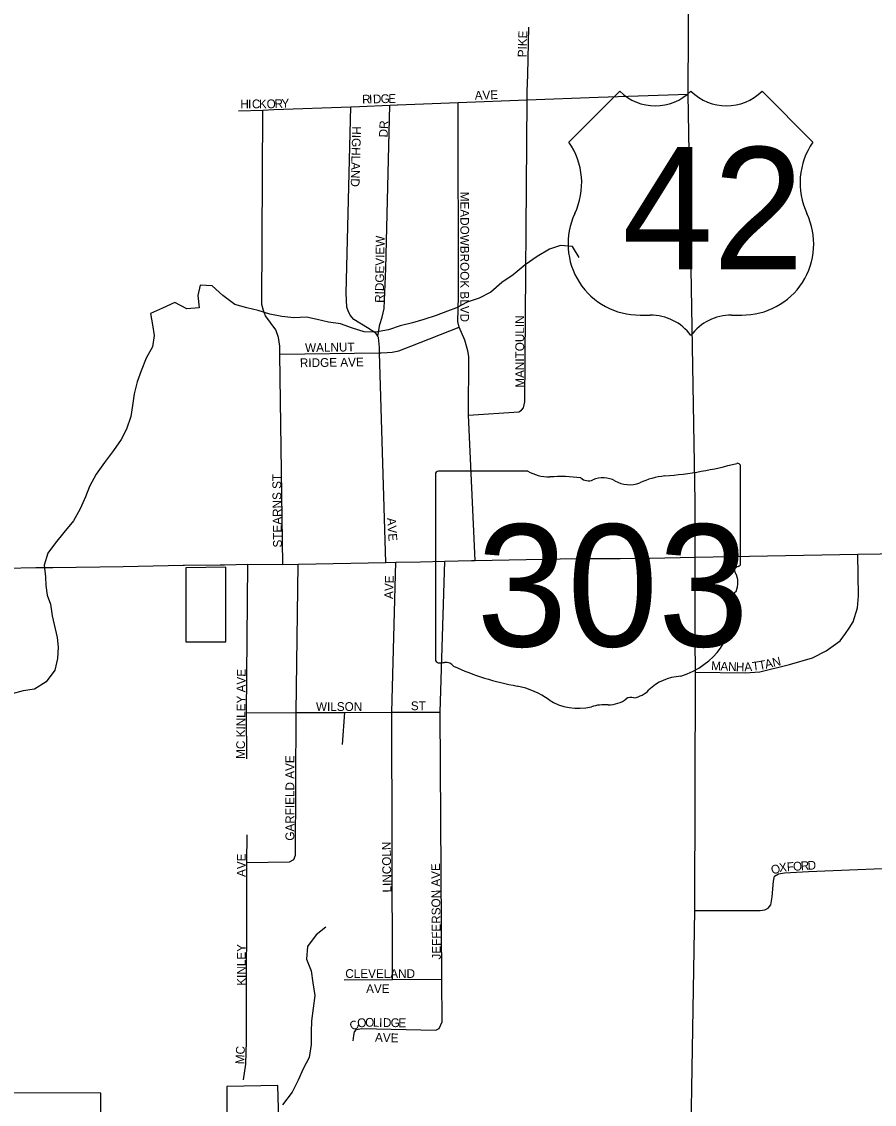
# Model space of a CAD drawing. Extents: x 1985906 to 2277390, y 930619 to 1324581.
# Drawn here: x 2145909 to 2150772, y 1177196 to 1183370 of the extents above; entities that cross this region are included whole.
import ezdxf

# ---------------------------------------------------------------- set-up
doc = ezdxf.new("R2010")
doc.units = 0
for name, color, linetype in [('GM_X_City_Street', 7, 'Continuous'), ('GM_X_City_Street_Text', 7, 'Continuous'), ('GM_X_Corporation', 7, 'Continuous'), ('GM_X_Minor_River', 7, 'Continuous'), ('GM_X_State_Location', 7, 'Continuous'), ('GM_X_State_Route', 7, 'Continuous'), ('GM_X_State_Shield', 7, 'Continuous'), ('GM_X_US_Location', 7, 'Continuous'), ('GM_X_US_Route', 7, 'Continuous'), ('GM_X_US_Shield', 7, 'Continuous')]:
    doc.layers.add(name, color=color, linetype=linetype)

msp = doc.modelspace()

# ---------------------------------------------------------------- linework, layer by layer
at = {"layer": 'GM_X_City_Street'}
for points in [[(2148795.2, 1183067.1), (2148795.2, 1183068.4), (2148802.3, 1183338.1)], [(2148457.9, 1181125.2), (2148744.1, 1181145), (2148760, 1181155.1), (2148771.9, 1181167.2), (2148779.7, 1181201.3), (2148792.3, 1182924.1), (2148792.7, 1182971.3), (2148795.2, 1183067.1)], [(2148051.6, 1182895.3), (2148051.9, 1182895.3), (2148399.2, 1182908.8), (2148792.3, 1182924.1), (2149196.5, 1182939.8), (2149710.6, 1182957)], [(2147146.8, 1182860.5), (2147284.5, 1182865.7), (2147347.9, 1182868.2)], [(2147397.9, 1180274.5), (2147381.9, 1181472.9), (2147380.9, 1181519.1), (2147374.6, 1181569.1), (2147358.4, 1181613.1), (2147299.9, 1181692.9), (2147287.7, 1181722.9), (2147279.5, 1181756.9), (2147284.5, 1182865.7)], [(2147347.9, 1182868.2), (2147348, 1182868.2), (2147786.1, 1182885), (2147836, 1182886.9), (2148009.6, 1182893.7), (2148051.6, 1182895.3)], [(2147987, 1180286.6), (2147950.6, 1181482.2), (2147950.5, 1181512.7), (2147944.1, 1181568.8), (2147939.7, 1181576.2), (2147930, 1181592.7), (2147881.8, 1181624.5), (2147803.6, 1181672.1), (2147783.5, 1181696), (2147771.3, 1181720), (2147763.2, 1181742), (2147760.7, 1181822.1), (2147786.1, 1182885)], [(2147939.7, 1181576.2), (2147951.6, 1181643), (2147965.4, 1181685.2), (2147977.1, 1181733.3), (2147985.6, 1181961.9), (2148009.6, 1182893.7)], [(2148495.8, 1180297.6), (2148457.9, 1181125.2), (2148460.3, 1181459.8), (2148454.2, 1181491.9), (2148435.8, 1181553.9), (2148404.7, 1181627), (2148397.2, 1181659.9), (2148400.3, 1181802.2), (2148399.2, 1182908.8)], [(2147958.7, 1181482.3), (2147994.6, 1181482.9), (2148022.6, 1181485.1), (2148060.5, 1181493.4), (2148128.3, 1181519.8), (2148404.7, 1181627)], [(2147381.9, 1181472.9), (2147950.6, 1181482.2), (2147957.9, 1181482.3), (2147958.7, 1181482.3)], [(2149752.8, 1179660.1), (2150036.2, 1179656), (2150120.1, 1179662.6), (2150287.7, 1179703.8), (2150419.4, 1179742.7), (2150497, 1179781.3), (2150576.6, 1179839.9), (2150608.3, 1179880.2), (2150629.5, 1179911.5), (2150651.6, 1179947.8), (2150676.2, 1180027), (2150681.4, 1180095.8), (2150678.8, 1180333.3)], [(2147193.8, 1179166.8), (2147192.1, 1179429.3), (2147200, 1180276.2)], [(2147461.1, 1178593.2), (2147470.9, 1178617.4), (2147474.6, 1179430.1), (2147485.7, 1180277)], [(2148024.9, 1177907.4), (2148020.4, 1179431.6), (2148042.7, 1180288.5)], [(2148290.4, 1177628.5), (2148308.1, 1177666.7), (2148306.4, 1177909.2), (2148295.8, 1179432.4), (2148323.6, 1180293.5)], [(2147192.1, 1179429.3), (2147474.6, 1179430.1), (2147751.6, 1179430.9), (2148020.4, 1179431.6), (2148295.8, 1179432.4)], [(2147738.7, 1179248.4), (2147751.6, 1179430.9)], [(2147175.2, 1177336.7), (2147188.6, 1177425), (2147191.8, 1177557.3), (2147194.1, 1178575.5), (2147194.5, 1178733.9)], [(2147194.1, 1178575.5), (2147437.2, 1178579.1), (2147461.1, 1178593.2)], [(2149747.6, 1178302.5), (2150120.6, 1178301.7), (2150148.5, 1178305.8), (2150166.5, 1178314), (2150182.3, 1178334.1), (2150190, 1178380.3), (2150197.5, 1178468.5), (2150203.3, 1178496.6), (2150225.2, 1178510.8), (2150259.1, 1178517), (2150396.9, 1178523.9), (2151052.3, 1178550.6), (2151098.2, 1178552.5), (2151531.8, 1178574.2), (2151831.3, 1178589.2), (2151981.2, 1178592.8), (2152063.1, 1178594.8), (2152251, 1178579.9), (2152480.9, 1178553.4), (2152544.9, 1178543.7), (2152611, 1178526.1), (2152663, 1178524.4), (2152731.5, 1178525.6), (2153223.3, 1178534.1)], [(2147749.1, 1177905.6), (2148024.9, 1177907.4), (2148306.4, 1177909.2)], [(2147799.2, 1177559.2), (2147803.1, 1177589.3), (2147806.9, 1177609.3), (2147818.8, 1177623.4), (2147846.8, 1177629.6), (2148270.5, 1177618.3), (2148290.4, 1177628.5)]]:
    msp.add_lwpolyline(points, dxfattribs=at)
at = {"layer": 'GM_X_Corporation'}
for points in [[(2146844.7, 1179833.6), (2147072.8, 1179833.5), (2147073, 1180259.5), (2146844.8, 1180254.5)], [(2147079.2, 1177298.2), (2147086.4, 1176067.6), (2147407, 1176063.8), (2147369.3, 1177303.2)]]:
    msp.add_lwpolyline(points, close=True, dxfattribs=at)
msp.add_lwpolyline([(2155033.4, 1172351.1), (2154967.4, 1172366.5), (2152295.8, 1172309.2), (2149715.8, 1172255.8), (2149714.4, 1173648.8), (2147980.3, 1173649.3), (2147980.3, 1173814.4), (2146628.6, 1173864.3), (2146667.3, 1174910.2), (2146989.6, 1174906.8), (2147004.4, 1176070.7), (2146361.1, 1176070.8), (2146361.4, 1177260), (2145712.7, 1177262.7)], dxfattribs=at)
at = {"layer": 'GM_X_Minor_River'}
for points in [[(2149088.5, 1182025), (2149050.4, 1182087.1), (2148982.4, 1182093), (2148920.5, 1182072.9), (2148848.5, 1182030.8), (2148780.6, 1181982.6), (2148712.7, 1181926.4), (2148648.7, 1181882.2), (2148584.8, 1181828.1), (2148518.9, 1181794), (2148450.9, 1181769.8), (2148389, 1181737.7), (2148337, 1181719.6), (2148273, 1181693.5), (2148203.1, 1181671.4), (2148139.1, 1181653.3), (2148067.2, 1181635.2), (2148001.2, 1181613.1), (2147927.2, 1181599), (2147863.3, 1181600.9), (2147795.3, 1181622.9), (2147727.3, 1181646.9), (2147659.3, 1181656.9), (2147595.3, 1181670.8), (2147533.3, 1181684.8), (2147461.3, 1181680.7), (2147393.4, 1181688.7), (2147325.4, 1181702.7), (2147257.4, 1181722.6), (2147193.4, 1181738.6), (2147125.4, 1181756.6), (2147057.4, 1181808.6), (2146995.4, 1181862.7), (2146927.4, 1181866.6), (2146913.4, 1181808.5), (2146921.5, 1181738.4), (2146851.5, 1181732.3), (2146783.5, 1181768.3), (2146711.6, 1181736.2), (2146643.6, 1181706.1), (2146655.7, 1181641.9), (2146665.7, 1181579.8), (2146655.8, 1181515.6), (2146619.8, 1181451.5), (2146589.9, 1181379.3), (2146568, 1181315.1), (2146550, 1181247), (2146542.1, 1181180.8), (2146532.2, 1181118.7), (2146506.2, 1181046.5), (2146476.3, 1180986.3), (2146432.4, 1180924.2), (2146382.4, 1180856), (2146334.5, 1180789.8), (2146296.6, 1180719.6), (2146272.7, 1180659.5), (2146242.7, 1180591.3), (2146204.8, 1180523.1), (2146148.9, 1180456.9), (2146102.9, 1180398.7), (2146059, 1180338.6), (2146037.1, 1180270.4), (2146045.1, 1180204.3), (2146047.2, 1180154.2), (2146055.2, 1180100.1), (2146073.2, 1180048), (2146083.3, 1179981.8), (2146111.4, 1179857.6), (2146117.4, 1179803.5), (2146113.5, 1179739.3), (2146097.6, 1179671.2), (2146049.6, 1179605), (2145981.7, 1179562.8), (2145917.7, 1179554.8), (2145847.8, 1179534.6)], [(2147644.4, 1178205.9), (2147589.5, 1178162.5), (2147539.1, 1178097.2), (2147532.8, 1178024.9), (2147560.3, 1177957.4), (2147569.8, 1177889.5), (2147581.5, 1177817.7), (2147571.1, 1177745.3), (2147562.8, 1177673), (2147560.3, 1177608.8), (2147560, 1177536.6), (2147549.6, 1177464.3), (2147515.2, 1177399.3), (2147486.7, 1177334.6), (2147452.4, 1177265.6), (2147396.1, 1177194.2)]]:
    msp.add_lwpolyline(points, dxfattribs=at)
at = {"layer": 'GM_X_State_Route'}
for points in [[(2149750.2, 1180316.2), (2150678.8, 1180333.3), (2151060.4, 1180338.5), (2151547, 1180342.4), (2152298.5, 1180352.7), (2152695.6, 1180357.9), (2152799.4, 1180361.8), (2153280.9, 1180363.1), (2154604.6, 1180365.7), (2155091.8, 1180369.3), (2155546.7, 1180374.4), (2156679, 1180386.4), (2158269.2, 1180409.3), (2158883.7, 1180402.8), (2160142.7, 1180420.1)], [(2145820.5, 1180253.3), (2145990.7, 1180256.9), (2146086, 1180258)], [(2146086, 1180258), (2146488.2, 1180262.4), (2146829.5, 1180271.2)], [(2146829.5, 1180271.2), (2146838.6, 1180271.4), (2147041.9, 1180272.7)], [(2147041.9, 1180272.7), (2147065.9, 1180272.8), (2147200, 1180276.2), (2147397.9, 1180274.5), (2147485.7, 1180277), (2147987, 1180286.6), (2148042.7, 1180288.5), (2148184.1, 1180290.3), (2148323.6, 1180293.5), (2148475.7, 1180297.2)], [(2148475.7, 1180297.2), (2148495.8, 1180297.6), (2149076.6, 1180307.8), (2149112.9, 1180307.9)], [(2149112.9, 1180307.9), (2149322.8, 1180308.7), (2149491.3, 1180309.7), (2149750.2, 1180316.2)]]:
    msp.add_lwpolyline(points, dxfattribs=at)
at = {"layer": 'GM_X_State_Shield'}
for p, q in [((2150009.5, 1180280.9), (2150009.5, 1180833.6)), ((2148269.3, 1180789.2), (2148269.3, 1179732.6)), ((2148796.1, 1180807.4), (2148286.5, 1180807.4)), ((2150009.4, 1180281), (2150009.5, 1180280.9))]:
    msp.add_line(p, q, dxfattribs=at)
for centre, major_axis, start_param, end_param in [((2149389.7, 1182248), (1845.5, 0), 4.814394, 5.042369), ((2149990.2, 1180835.9), (19.4, 0), 6.141152, 7.989035), ((2148289.3, 1180791.5), (20.2, 0), 1.712693, 3.28349), ((2148917.5, 1180930.1), (195.5, 0), 4.042523, 4.731795), ((2148982.3, 1180214.2), (702, 0), 1.404758, 1.657858), ((2149141.7, 1180797), (56.4, 0), 3.836095, 5.185415), ((2149224.5, 1180674.8), (117.3, 0), 0.950623, 2.079405), ((2149375.9, 1180842.3), (141.1, 0), 4.081561, 5.145723), ((2149625, 1180484.7), (371.3, 0), 1.699011, 2.107814), ((2150005.1, 1180240.3), (30, 0), 1.883978, 3.671073), ((2149988.9, 1180278.7), (20.7, 0), 5.05454, 6.418171), ((2149814.3, 1180170.4), (180, 0), 5.934695, 6.695948), ((2150078.9, 1180049.5), (130.9, 0), 2.387724, 3.262537), ((2149493, 1179979.2), (461.6, 0), 5.101752, 6.440018), ((2148289.5, 1179730.3), (20.3, 0), 3.00124, 4.508301), ((2148292.5, 1179838.4), (155.2, 0), 4.665946, 4.897461), ((2148324.3, 1179671.6), (56, 0), 0.519207, 1.627899), ((2149030.9, 1180621), (1332.7, 0), 4.195997, 4.488961), ((2148633.6, 1179257.9), (417, 0), 0.823519, 1.323587), ((2149687.7, 1179436), (252.8, 0), 1.647645, 2.488434), ((2149384.3, 1179484.9), (39.7, 0), 1.147584, 2.315152), ((2149367.4, 1179630.2), (149.1, 0), 4.937069, 5.64225), ((2149084.5, 1179666.4), (264.6, 0), 4.026481, 4.996735), ((2149237.4, 1179301.1), (217.4, 0), 1.495662, 1.94098), ((2149256.8, 1179587.3), (141, 0), 4.691044, 5.507374)]:
    msp.add_ellipse(centre, major_axis=major_axis, ratio=0.8, start_param=start_param, end_param=end_param, dxfattribs=at)
at = {"layer": 'GM_X_US_Route'}
for points in [[(2149749.8, 1180578.8), (2149749.7, 1180632.7), (2149710.6, 1182957), (2149713.9, 1183674.9), (2149715.4, 1183999.3), (2149716.3, 1184201.3)], [(2149749.8, 1179892), (2149750.7, 1180135.5), (2149750.2, 1180316.2), (2149749.8, 1180578.8)], [(2149712.5, 1175702.8), (2149712.1, 1176055.3), (2149712, 1176143.4), (2149712, 1176161.4), (2149747.6, 1178302.5), (2149752.8, 1179660.1), (2149749.6, 1179844), (2149749.8, 1179892)]]:
    msp.add_lwpolyline(points, dxfattribs=at)
at = {"layer": 'GM_X_US_Shield'}
for p, q in [((2149320, 1182973.1), (2149030, 1182683.1)), ((2150422.2, 1182683.1), (2150132.1, 1182973.1)), ((2149436, 1181696.9), (2149494, 1181696.9)), ((2149958.1, 1181696.9), (2150016.1, 1181696.9))]:
    msp.add_line(p, q, dxfattribs=at)
for centre, radius, start, end in [((2149523, 1183180.2), 290, 225.573, 314.427), ((2149929.1, 1183180.2), 290, 225.573, 314.427), ((2148697.3, 1182450.1), 406.1, 334.54712, 35.00093), ((2150754.8, 1182450.1), 406.1, 144.99907, 205.45288), ((2149431.5, 1182102.9), 406.1, 154.83192, 270.63826), ((2150020.6, 1182102.9), 406.1, 269.36174, 25.16808), ((2149494, 1181406.9), 290, 36.8699, 90), ((2149958.1, 1181406.9), 290, 90, 143.1301)]:
    msp.add_arc(centre, radius, start, end, dxfattribs=at)

# ---------------------------------------------------------------- texts
at = {"layer": 'GM_X_City_Street_Text'}
for s, rotation, p in [('PIKE', 88.15352, (2148788.3, 1183165.9)), ('AVE', 1.9739, (2148493.7, 1182924.2)), ('H', 0.02186, (2147156.5, 1182875.8)), ('I', 0.01276, (2147200.5, 1182875.8)), ('C', 0.00001, (2147222.4, 1182875.8)), ('K', 0.02626, (2147262.1, 1182875.8)), ('O', 0.46621, (2147306.5, 1182875.9)), ('R', 2.38031, (2147352.3, 1182876.3)), ('Y', 2.85698, (2147392.3, 1182877.9)), ('R', 1.45698, (2147851.5, 1182902.2)), ('I', 1.44302, (2147891.1, 1182903.2)), ('D', 1.44247, (2147913.1, 1182903.8)), ('G', 1.44247, (2147957.1, 1182904.9)), ('E', 1.44849, (2148001.1, 1182906)), ('DR', 86.98901, (2147996.3, 1182708.5)), ('HIGHLAND', 268.43146, (2147795.1, 1182773.7)), ('MEADOWBROOK BLVD', 270, (2148411.1, 1182400)), ('RIDGEVIEW', 89.27103, (2147974.3, 1181766.2)), ('MANITOULIN', 90, (2148775, 1181282.4)), ('WALNUT', 0.9543, (2147525.9, 1181485.4)), ('RIDGE AVE', 0.77378, (2147496.3, 1181399.4)), ('STEARNS ST', 90.70696, (2147393.5, 1180371.5)), ('AVE', 273.95063, (2147993, 1180539.5)), ('AVE', 88.02609, (2148027.1, 1180077.1)), ('M', 357.44954, (2149840.9, 1179672.4)), ('A', 357.4421, (2149893.6, 1179670.1)), ('N', 357.47079, (2149937.6, 1179668.1)), ('H', 358.13503, (2149982.2, 1179666.2)), ('A', 4.02092, (2150031.8, 1179664.8)), ('T', 6.9976, (2150078.5, 1179668.2)), ('T', 10.92598, (2150117.2, 1179673)), ('A', 13.092, (2150153.8, 1179680.1)), ('N', 13.12753, (2150196.6, 1179690.1)), ('MC KINLEY AVE', 89.47793, (2147182.3, 1179165.9)), ('WILSON', 0.00001, (2147587.7, 1179439.4)), ('ST', 0.00001, (2148128.9, 1179443.8)), ('GARFIELD AVE', 90, (2147463.9, 1178699.6)), ('LINCOLN', 90.93868, (2148018.3, 1178404.7)), ('AVE', 90, (2147186.7, 1178492.8)), ('JEFFERSON AVE', 90.53518, (2148299.9, 1178021.9)), ('O', 22.63331, (2150194.7, 1178504.4)), ('X', 6.33054, (2150231.7, 1178520.4)), ('F', 4.01944, (2150274.9, 1178525.2)), ('O', 3.80535, (2150309.9, 1178527.7)), ('R', 3.82928, (2150353.9, 1178530.6)), ('D', 3.82936, (2150393.4, 1178533.2)), ('KINLEY', 90, (2147186.7, 1177872.4)), ('CLEVELAND', 0.00001, (2147754.9, 1177917)), ('AVE', 0.00001, (2147873.7, 1177831)), ('C', 33.46778, (2147799, 1177613.4)), ('O', 7.76221, (2147826.5, 1177633.2)), ('O', 359.75954, (2147868.2, 1177639)), ('L', 359.07111, (2147912.1, 1177638.8)), ('I', 359.10391, (2147947.3, 1177638.2)), ('D', 359.08195, (2147969.3, 1177637.9)), ('G', 359.06009, (2148013.3, 1177637.2)), ('E', 359.10267, (2148057.3, 1177636.4)), ('AVE', 358.02611, (2147923.8, 1177553.9)), ('MC', 87.51208, (2147177.9, 1177424))]:
    msp.add_text(s, height=50, rotation=rotation, dxfattribs=at).set_placement(p)
at = {"layer": 'GM_X_State_Location'}
for s in ['s', 'r']:
    msp.add_text(s, height=1, dxfattribs=at).set_placement((2149119.9, 1180190.7))
msp.add_text('303', height=1, rotation=0.00001, dxfattribs=at).set_placement((2148766.9, 1180117.9))
at = {"layer": 'GM_X_State_Shield'}
msp.add_text('303', height=696.1, dxfattribs=at).set_placement((2148503.5, 1179807.1))
at = {"layer": 'GM_X_US_Location'}
for s in ['/', '0']:
    msp.add_text(s, height=1, dxfattribs=at).set_placement((2149725.7, 1182300.5))
msp.add_text('42', height=1, rotation=0.00001, dxfattribs=at).set_placement((2149519.3, 1182093.5))
at = {"layer": 'GM_X_US_Shield'}
msp.add_text('42', height=696.1, dxfattribs=at).set_placement((2149334.2, 1181958))

doc.saveas('drawing.dxf')
